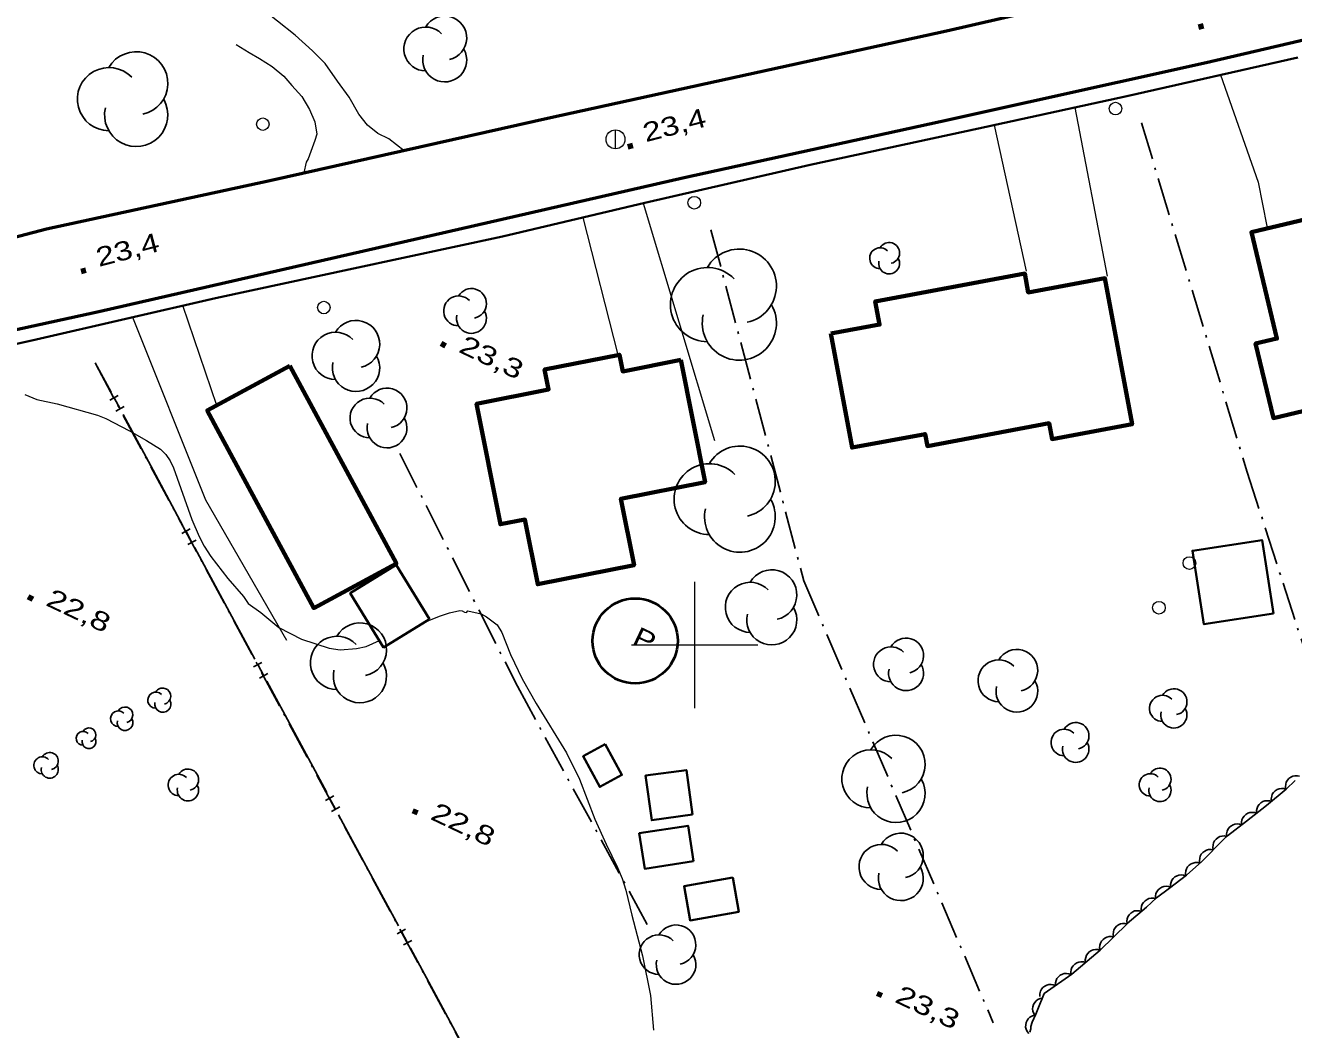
# Model space of a CAD drawing. Extents: x 356765 to 358572, y 5103174 to 5104650.
# Drawn here: x 357547 to 357647.4, y 5103869.5 to 5103949.1 of the extents above; entities that cross this region are included whole.
import ezdxf

# ---------------------------------------------------------------- set-up
doc = ezdxf.new("R2010")
doc.units = 0
doc.header["$LTSCALE"] = 0.6
doc.linetypes.add('DOT_DASHED', pattern=[7.7, 5, -1.2, 0.3, -1.2])
for name, color, linetype, lineweight in [('19', 7, 'Continuous', 13), ('2', 7, 'Continuous', 13), ('21', 7, 'Continuous', 53), ('22', 7, 'Continuous', 35), ('3', 7, 'Continuous', 140), ('31', 7, 'Continuous', 70), ('36', 7, 'Continuous', 13), ('37', 7, 'Continuous', 13), ('38', 7, 'Continuous', 40), ('41', 7, 'DOT_DASHED', 25), ('44', 7, 'Continuous', 25), ('61', 7, 'Continuous', 13)]:
    doc.layers.add(name, color=color, linetype=linetype, lineweight=lineweight)

msp = doc.modelspace()

# ---------------------------------------------------------------- linework, layer by layer
at = {"layer": '19'}
for p, q in [((357630.1, 5103942.55), (357632.65, 5103929.2)), ((357623.72, 5103941.15), (357626.25, 5103929.59)), ((357595.93, 5103934.97), (357601.57, 5103916.2)), ((357593.93, 5103922.97), (357591.17, 5103933.84)), ((357562.16, 5103918.97), (357559.47, 5103926.87))]:
    msp.add_line(p, q, dxfattribs=at)
for points in [[(357576.99, 5103939.13), (357575.79, 5103940.08), (357574.9, 5103940.5), (357574.09, 5103941.15), (357573.41, 5103942.04), (357572.63, 5103943.38), (357571.72, 5103944.65), (357570.73, 5103946.05), (357569.73, 5103947.05), (357568.36, 5103948.28), (357566.97, 5103949.38), (357565.46, 5103950.59)], [(357563.69, 5103947.55), (357564.71, 5103946.92), (357565.55, 5103946.43), (357566.53, 5103945.8), (357567.46, 5103945.05), (357568.1, 5103944.3), (357568.88, 5103943.43), (357569.51, 5103942.41), (357569.92, 5103941.43), (357570.08, 5103940.45), (357569.92, 5103939.93), (357569.39, 5103938.5), (357569.24, 5103938.23), (357569.05, 5103937.37)], [(357641.63, 5103945.13), (357644.61, 5103936.65), (357645.3, 5103933.15)], [(357555.49, 5103925.95), (357561.26, 5103911.5), (357567.69, 5103900.38)]]:
    msp.add_lwpolyline(points, dxfattribs=at)
at = {"layer": '2'}
for points in [[(357546.96, 5103919.83), (357547.91, 5103919.43), (357549.51, 5103919.09), (357552.72, 5103918.2), (357553.37, 5103917.93), (357555.25, 5103916.95), (357556.6, 5103916.2), (357557.71, 5103915.5), (357558.12, 5103915.09), (357558.46, 5103914.58), (357558.74, 5103914.01), (357560.19, 5103909.93), (357560.76, 5103908.59), (357561.16, 5103907.82), (357561.69, 5103907), (357563.04, 5103905.26), (357564.28, 5103903.83), (357564.64, 5103903.28), (357565.65, 5103902.57), (357567.08, 5103901.38), (357568.87, 5103900.46), (357571.06, 5103899.75), (357571.93, 5103899.62), (357573.22, 5103899.71), (357573.98, 5103899.88), (357575.04, 5103900.34)], [(357578.56, 5103901.78), (357579.78, 5103902.28), (357580.58, 5103902.54), (357581.39, 5103902.72), (357581.6, 5103902.69), (357581.77, 5103902.59), (357581.92, 5103902.57), (357582.04, 5103902.69), (357583.1, 5103902.47), (357583.51, 5103902.23), (357584.37, 5103901.59), (357584.72, 5103900.98), (357585.42, 5103899.24), (357586.33, 5103897.32), (357587.45, 5103895.37), (357589.85, 5103891.46), (357590.87, 5103889.37), (357592.09, 5103886.21), (357592.98, 5103884.22), (357593.89, 5103882.38), (357594.26, 5103881.5), (357594.55, 5103880.59), (357595.02, 5103878.61), (357595.88, 5103875.37), (357596.5, 5103872.23), (357596.75, 5103869.5)]]:
    msp.add_lwpolyline(points, dxfattribs=at)
at = {"layer": '21'}
for points in [[(357651.76, 5103955.95), (357619.95, 5103948.59), (357588.58, 5103941.73), (357566.37, 5103936.76), (357548.68, 5103932.92), (357532.03, 5103928.56), (357530.85, 5103928.26), (357513.75, 5103924.04), (357511.54, 5103923.43), (357501.65, 5103920.72), (357490.41, 5103916.62), (357474.1, 5103909.32), (357471.14, 5103907.86)], [(357678.36, 5103954.94), (357640.5, 5103946.09), (357619.43, 5103941.41), (357599.16, 5103936.98), (357552.82, 5103926.37), (357536.94, 5103922.93), (357520.26, 5103918.95), (357503.82, 5103914.09), (357486.6, 5103907.55), (357480.97, 5103904.95), (357472.22, 5103900.99), (357457.26, 5103892.04), (357451.72, 5103889.03), (357438.42, 5103880.3), (357419.6, 5103867.79), (357409.99, 5103860.91), (357402.64, 5103855.12), (357395.85, 5103849.3), (357387.1, 5103841.32), (357379.78, 5103834.37), (357370.08, 5103824.18), (357363.77, 5103817.05), (357355.31, 5103807.73), (357353.75, 5103805.99)]]:
    msp.add_lwpolyline(points, dxfattribs=at)
at = {"layer": '22'}
msp.add_lwpolyline([(357647.75, 5103946.51), (357634.21, 5103943.46), (357622.47, 5103940.88), (357609.15, 5103938.01), (357596.04, 5103935), (357584.77, 5103932.34), (357572.98, 5103929.8), (357562.05, 5103927.46), (357547.85, 5103924.19), (357536.87, 5103921.73), (357525.36, 5103918.83), (357514.86, 5103915.9), (357504.84, 5103912.75), (357495.77, 5103909.59), (357486.87, 5103905.97), (357479.16, 5103902.36), (357471.94, 5103898.43), (357462.55, 5103893.01), (357451.44, 5103886.54), (357441.53, 5103880.61), (357430.12, 5103873.12), (357417.36, 5103864.38), (357407.44, 5103856.91)], dxfattribs=at)
at = {"layer": '3'}
for p, q in [((357639.9, 5103948.91), (357640.29, 5103949.02)), ((357594.71, 5103939.44), (357595.1, 5103939.55)), ((357551.41, 5103929.57), (357551.8, 5103929.68)), ((357579.92, 5103923.86), (357580.28, 5103923.69)), ((357547.23, 5103903.8), (357547.59, 5103903.63)), ((357577.68, 5103886.87), (357578.04, 5103886.7)), ((357614.46, 5103872.4), (357614.82, 5103872.23))]:
    msp.add_line(p, q, dxfattribs=at)
at = {"layer": '31'}
for points in [[(357651.1, 5103934.36), (357653.2, 5103925.58), (357655.13, 5103926.04), (357656.45, 5103920.5), (357645.83, 5103917.96), (357644.42, 5103923.86), (357646.1, 5103924.26), (357644.09, 5103932.68), (357651.1, 5103934.36)], [(357610.78, 5103924.65), (357614.64, 5103925.37), (357614.3, 5103927.2), (357626.14, 5103929.41), (357626.42, 5103927.91), (357632.48, 5103929.04), (357634.63, 5103917.48), (357628.3, 5103916.3), (357628.07, 5103917.55), (357618.43, 5103915.75), (357618.25, 5103916.69), (357612.47, 5103915.62), (357610.78, 5103924.65)], [(357567.94, 5103922.09), (357576.38, 5103906.44), (357569.84, 5103902.91), (357562.35, 5103916.8), (357561.4, 5103918.57), (357567.94, 5103922.09)], [(357598.91, 5103922.57), (357600.82, 5103912.9), (357594.16, 5103911.58), (357595.2, 5103906.32), (357587.57, 5103904.8), (357586.56, 5103909.93), (357584.61, 5103909.55), (357582.73, 5103919.09), (357588.43, 5103920.23), (357588.11, 5103921.8), (357594.04, 5103922.98), (357594.3, 5103921.66), (357598.91, 5103922.57)]]:
    msp.add_lwpolyline(points, close=True, dxfattribs=at)
at = {"layer": '31', "lineweight": 35}
for points in [[(357645.83, 5103902.49), (357640.32, 5103901.63), (357639.42, 5103907.46), (357644.93, 5103908.3), (357645.83, 5103902.49)], [(357579, 5103902.05), (357575.37, 5103899.8), (357572.73, 5103904.09), (357576.36, 5103906.33), (357579, 5103902.05)], [(357592.92, 5103892.15), (357591.16, 5103891.19), (357592.48, 5103888.75), (357594.24, 5103889.71), (357592.92, 5103892.15)], [(357599.83, 5103886.57), (357596.6, 5103886.12), (357596.11, 5103889.65), (357599.34, 5103890.09), (357599.83, 5103886.57)], [(357599.91, 5103882.87), (357596.04, 5103882.28), (357595.61, 5103885.09), (357599.48, 5103885.68), (357599.91, 5103882.87)], [(357603.01, 5103881.57), (357599.16, 5103880.89), (357599.64, 5103878.19), (357603.49, 5103878.87), (357603.01, 5103881.57)]]:
    msp.add_lwpolyline(points, close=True, dxfattribs=at)
at = {"layer": '36'}
msp.add_line((357593.73, 5103939.28), (357593.73, 5103940.78), dxfattribs=at)
for centre, radius in [((357633.3238, 5103942.4671), 0.5), ((357565.8038, 5103941.2371), 0.5), ((357593.7309, 5103940.0366), 0.75), ((357599.9638, 5103935.0171), 0.5), ((357570.6338, 5103926.7171), 0.5), ((357639.1738, 5103906.4771), 0.5), ((357636.7638, 5103902.9471), 0.5)]:
    msp.add_circle(centre, radius, dxfattribs=at)
at = {"layer": '37', "linetype": 'DOT_DASHED', "lineweight": 25}
msp.add_line((357591.22, 5103850.44), (357552.51, 5103922.34), dxfattribs=at)
at = {"layer": '37', "lineweight": 25}
for p, q in [((357553.79, 5103920.01), (357552.53, 5103922.35)), ((357553.7, 5103919.39), (357554.36, 5103919.75)), ((357554.5, 5103918.69), (357554.03, 5103919.57)), ((357554.17, 5103918.51), (357554.83, 5103918.87)), ((357557.11, 5103913.85), (357554.74, 5103918.25)), ((357559.48, 5103909.44), (357557.11, 5103913.85)), ((357559.39, 5103908.83), (357560.05, 5103909.18)), ((357560.19, 5103908.12), (357559.72, 5103909)), ((357559.86, 5103907.95), (357560.52, 5103908.3)), ((357562.8, 5103903.28), (357560.43, 5103907.68)), ((357565.17, 5103898.88), (357562.8, 5103903.28)), ((357565.07, 5103898.26), (357565.73, 5103898.62)), ((357565.88, 5103897.56), (357565.4, 5103898.44)), ((357565.55, 5103897.38), (357566.21, 5103897.74)), ((357568.49, 5103892.71), (357566.12, 5103897.12)), ((357570.86, 5103888.31), (357568.49, 5103892.71)), ((357570.76, 5103887.69), (357571.42, 5103888.05)), ((357571.57, 5103886.99), (357571.09, 5103887.87)), ((357571.24, 5103886.81), (357571.9, 5103887.17)), ((357574.17, 5103882.15), (357571.8, 5103886.55)), ((357576.54, 5103877.75), (357574.17, 5103882.15)), ((357576.45, 5103877.13), (357577.11, 5103877.48)), ((357577.26, 5103876.42), (357576.78, 5103877.31)), ((357576.93, 5103876.25), (357577.59, 5103876.6)), ((357579.86, 5103871.58), (357577.49, 5103875.98)), ((357582.23, 5103867.18), (357579.86, 5103871.58))]:
    msp.add_line(p, q, dxfattribs=at)
at = {"layer": '38'}
msp.add_circle((357595.2872, 5103900.3153), 3.3719, dxfattribs=at)
at = {"layer": '41'}
for points in [[(357635.37, 5103941.35), (357643.76, 5103913.67), (357649.13, 5103897.03)], [(357601.29, 5103932.87), (357608.65, 5103905.07), (357623.64, 5103870.07)], [(357576.65, 5103915.15), (357585.96, 5103896.73), (357596.39, 5103877.59)]]:
    msp.add_lwpolyline(points, dxfattribs=at)
at = {"layer": '44', "linetype": 'DOT_DASHED'}
msp.add_lwpolyline([(357626.53, 5103869.34), (357626.61, 5103869.59), (357626.62, 5103869.78), (357626.72, 5103870.13), (357627.02, 5103870.75), (357627.12, 5103871.03), (357627.67, 5103872.4), (357629.87, 5103873.94), (357632.1, 5103875.82), (357634.26, 5103877.93), (357635.77, 5103879.24), (357636.57, 5103879.96), (357637.6, 5103880.75), (357638.95, 5103881.76), (357640.15, 5103882.85), (357641.94, 5103884.65), (357642.19, 5103884.88), (357643.69, 5103886.05), (357645.28, 5103887.28), (357646.84, 5103888.59), (357647.54, 5103889.26)], dxfattribs=at)
at = {"layer": '44'}
for points in [[(357646.82, 5103888.57), (357646.78, 5103888.77), (357646.81, 5103888.98), (357646.85, 5103889.14), (357646.94, 5103889.29), (357647.06, 5103889.43), (357647.22, 5103889.53), (357647.37, 5103889.61), (357647.54, 5103889.64), (357647.73, 5103889.64), (357647.9, 5103889.61)], [(357645.67, 5103887.61), (357645.65, 5103887.81), (357645.69, 5103888.01), (357645.74, 5103888.17), (357645.84, 5103888.31), (357645.97, 5103888.44), (357646.13, 5103888.54), (357646.28, 5103888.61), (357646.46, 5103888.63), (357646.64, 5103888.62), (357646.82, 5103888.57)], [(357644.49, 5103886.67), (357644.48, 5103886.88), (357644.53, 5103887.08), (357644.59, 5103887.23), (357644.69, 5103887.37), (357644.83, 5103887.5), (357645, 5103887.59), (357645.15, 5103887.65), (357645.33, 5103887.66), (357645.51, 5103887.65), (357645.68, 5103887.59)], [(357643.31, 5103885.75), (357643.29, 5103885.96), (357643.34, 5103886.16), (357643.4, 5103886.32), (357643.51, 5103886.45), (357643.64, 5103886.58), (357643.81, 5103886.67), (357643.96, 5103886.73), (357644.14, 5103886.74), (357644.32, 5103886.73), (357644.49, 5103886.67)], [(357641.06, 5103883.77), (357641.02, 5103883.97), (357641.05, 5103884.18), (357641.08, 5103884.34), (357641.17, 5103884.49), (357641.29, 5103884.63), (357641.45, 5103884.74), (357641.59, 5103884.82), (357641.76, 5103884.86), (357641.95, 5103884.87), (357642.12, 5103884.83)], [(357642.13, 5103884.83), (357642.11, 5103885.04), (357642.16, 5103885.24), (357642.22, 5103885.39), (357642.32, 5103885.53), (357642.46, 5103885.66), (357642.63, 5103885.75), (357642.78, 5103885.81), (357642.95, 5103885.82), (357643.14, 5103885.81), (357643.31, 5103885.75)], [(357640.01, 5103882.71), (357639.97, 5103882.91), (357639.99, 5103883.11), (357640.03, 5103883.27), (357640.11, 5103883.43), (357640.23, 5103883.57), (357640.39, 5103883.68), (357640.53, 5103883.76), (357640.7, 5103883.8), (357640.89, 5103883.8), (357641.06, 5103883.77)], [(357638.89, 5103881.71), (357638.86, 5103881.91), (357638.89, 5103882.11), (357638.94, 5103882.27), (357639.03, 5103882.42), (357639.16, 5103882.55), (357639.32, 5103882.66), (357639.47, 5103882.73), (357639.64, 5103882.76), (357639.83, 5103882.76), (357640, 5103882.71)], [(357636.49, 5103879.9), (357636.48, 5103880.11), (357636.53, 5103880.31), (357636.59, 5103880.46), (357636.69, 5103880.6), (357636.83, 5103880.72), (357637, 5103880.81), (357637.15, 5103880.88), (357637.33, 5103880.89), (357637.51, 5103880.87), (357637.68, 5103880.81)], [(357637.68, 5103880.81), (357637.67, 5103881.02), (357637.72, 5103881.22), (357637.79, 5103881.37), (357637.89, 5103881.51), (357638.03, 5103881.63), (357638.2, 5103881.72), (357638.35, 5103881.78), (357638.53, 5103881.79), (357638.71, 5103881.77), (357638.88, 5103881.71)], [(357635.38, 5103878.89), (357635.35, 5103879.1), (357635.39, 5103879.3), (357635.43, 5103879.46), (357635.53, 5103879.6), (357635.66, 5103879.74), (357635.82, 5103879.84), (357635.96, 5103879.91), (357636.14, 5103879.94), (357636.32, 5103879.94), (357636.5, 5103879.89)], [(357634.24, 5103877.92), (357634.22, 5103878.12), (357634.25, 5103878.32), (357634.3, 5103878.48), (357634.4, 5103878.63), (357634.53, 5103878.76), (357634.7, 5103878.86), (357634.84, 5103878.93), (357635.02, 5103878.95), (357635.2, 5103878.94), (357635.38, 5103878.9)], [(357633.17, 5103876.87), (357633.13, 5103877.07), (357633.16, 5103877.27), (357633.2, 5103877.43), (357633.29, 5103877.59), (357633.41, 5103877.73), (357633.57, 5103877.83), (357633.71, 5103877.91), (357633.88, 5103877.95), (357634.07, 5103877.95), (357634.24, 5103877.91)], [(357632.1, 5103875.82), (357632.06, 5103876.02), (357632.08, 5103876.23), (357632.13, 5103876.39), (357632.22, 5103876.54), (357632.34, 5103876.68), (357632.49, 5103876.79), (357632.64, 5103876.86), (357632.81, 5103876.9), (357632.99, 5103876.9), (357633.17, 5103876.87)], [(357630.95, 5103874.85), (357630.93, 5103875.06), (357630.97, 5103875.26), (357631.02, 5103875.42), (357631.12, 5103875.56), (357631.25, 5103875.69), (357631.42, 5103875.79), (357631.56, 5103875.86), (357631.74, 5103875.88), (357631.92, 5103875.87), (357632.1, 5103875.82)], [(357629.8, 5103873.88), (357629.78, 5103874.09), (357629.82, 5103874.29), (357629.87, 5103874.45), (357629.97, 5103874.59), (357630.1, 5103874.72), (357630.27, 5103874.82), (357630.42, 5103874.89), (357630.59, 5103874.91), (357630.78, 5103874.9), (357630.95, 5103874.85)], [(357628.57, 5103873.03), (357628.57, 5103873.24), (357628.62, 5103873.43), (357628.69, 5103873.59), (357628.8, 5103873.72), (357628.94, 5103873.84), (357629.12, 5103873.92), (357629.27, 5103873.98), (357629.45, 5103873.98), (357629.63, 5103873.96), (357629.8, 5103873.89)], [(357627.34, 5103872.17), (357627.34, 5103872.38), (357627.39, 5103872.57), (357627.46, 5103872.73), (357627.57, 5103872.86), (357627.72, 5103872.98), (357627.89, 5103873.06), (357628.04, 5103873.12), (357628.22, 5103873.12), (357628.4, 5103873.09), (357628.57, 5103873.03)], [(357626.96, 5103870.64), (357626.85, 5103870.81), (357626.79, 5103871), (357626.76, 5103871.17), (357626.78, 5103871.34), (357626.83, 5103871.52), (357626.93, 5103871.68), (357627.03, 5103871.81), (357627.18, 5103871.91), (357627.35, 5103871.99), (357627.52, 5103872.03)], [(357626.46, 5103869.23), (357626.33, 5103869.39), (357626.25, 5103869.58), (357626.2, 5103869.73), (357626.21, 5103869.91), (357626.24, 5103870.09), (357626.33, 5103870.26), (357626.41, 5103870.4), (357626.54, 5103870.52), (357626.7, 5103870.61), (357626.87, 5103870.67)]]:
    msp.add_lwpolyline(points, dxfattribs=at)
for centre, radius, start, end in [((357580.2068, 5103948.0596), 1.7401, 282.26917, 149.72626), ((357578.7103, 5103947.1895), 1.7401, 44.11537, 269.80396), ((357580.2068, 5103946.3194), 1.7401, 166.93686, 29.62122), ((357555.7752, 5103944.4681), 2.5025, 282.26917, 149.72626), ((357553.6231, 5103943.2168), 2.5025, 44.11537, 269.80396), ((357555.7752, 5103941.9656), 2.5025, 166.93686, 29.62122), ((357603.5359, 5103928.4142), 2.935, 282.26917, 149.72626), ((357614.6841, 5103930.6188), 0.8273, 44.11537, 269.80396), ((357615.3955, 5103931.0324), 0.8273, 282.26917, 149.72626), ((357615.3955, 5103930.2051), 0.8273, 166.93686, 29.62122), ((357601.0118, 5103926.9467), 2.935, 44.11537, 269.80396), ((357582.3242, 5103927.0385), 1.1833, 282.26917, 149.72626), ((357581.3066, 5103926.4469), 1.1833, 44.11537, 269.80396), ((357582.3242, 5103925.8552), 1.1833, 166.93686, 29.62122), ((357603.5359, 5103925.4792), 2.935, 166.93686, 29.62122), ((357573.183, 5103923.8199), 1.8747, 282.26917, 149.72626), ((357571.5708, 5103922.8826), 1.8747, 44.11537, 269.80396), ((357573.183, 5103921.9452), 1.8747, 166.93686, 29.62122), ((357575.6381, 5103918.7536), 1.5756, 282.26917, 149.72626), ((357574.2831, 5103917.9658), 1.5756, 44.11537, 269.80396), ((357575.6381, 5103917.178), 1.5756, 166.93686, 29.62122), ((357603.5805, 5103912.9449), 2.8024, 282.26917, 149.72626), ((357601.1704, 5103911.5436), 2.8024, 44.11537, 269.80396), ((357603.5805, 5103910.1424), 2.8024, 166.93686, 29.62122), ((357606.1076, 5103903.9657), 1.9814, 282.26917, 149.72626), ((357604.4036, 5103902.975), 1.9814, 44.11537, 269.80396), ((357606.1076, 5103901.9843), 1.9814, 166.93686, 29.62122), ((357573.4907, 5103899.6322), 2.1087, 282.26917, 149.72626), ((357571.6773, 5103898.5779), 2.1087, 44.11537, 269.80396), ((357616.7389, 5103899.1545), 1.3861, 282.26917, 149.72626), ((357615.5469, 5103898.4615), 1.3861, 44.11537, 269.80396), ((357625.5107, 5103897.9844), 1.6536, 282.26917, 149.72626), ((357573.4907, 5103897.5235), 2.1087, 166.93686, 29.62122), ((357616.7389, 5103897.7684), 1.3861, 166.93686, 29.62122), ((357624.0886, 5103897.1576), 1.6536, 44.11537, 269.80396), ((357625.5107, 5103896.3307), 1.6536, 166.93686, 29.62122), ((357557.3272, 5103895.6245), 0.6393, 44.11537, 269.80396), ((357557.877, 5103895.9442), 0.6393, 282.26917, 149.72626), ((357637.0513, 5103894.9735), 1.037, 44.11537, 269.80396), ((357637.9431, 5103895.492), 1.037, 282.26917, 149.72626), ((357554.8888, 5103894.4639), 0.6197, 282.26917, 149.72626), ((357557.877, 5103895.3049), 0.6393, 166.93686, 29.62122), ((357637.9431, 5103894.4551), 1.037, 166.93686, 29.62122), ((357554.3559, 5103894.1541), 0.6197, 44.11537, 269.80396), ((357554.8888, 5103893.8442), 0.6197, 166.93686, 29.62122), ((357551.5679, 5103892.6024), 0.5472, 44.11537, 269.80396), ((357552.0386, 5103892.876), 0.5472, 282.26917, 149.72626), ((357629.2647, 5103892.2739), 1.0519, 44.11537, 269.80396), ((357630.1694, 5103892.7998), 1.0519, 282.26917, 149.72626), ((357552.0386, 5103892.3288), 0.5472, 166.93686, 29.62122), ((357615.9428, 5103890.5449), 2.3051, 282.26917, 149.72626), ((357630.1694, 5103891.7479), 1.0519, 166.93686, 29.62122), ((357548.3507, 5103890.4654), 0.6767, 44.11537, 269.80396), ((357548.9326, 5103890.8037), 0.6767, 282.26917, 149.72626), ((357613.9604, 5103889.3923), 2.3051, 44.11537, 269.80396), ((357548.9326, 5103890.127), 0.6767, 166.93686, 29.62122), ((357559.8725, 5103889.3311), 0.8439, 282.26917, 149.72626), ((357636.8386, 5103889.3613), 0.8824, 282.26917, 149.72626), ((357559.1467, 5103888.9092), 0.8439, 44.11537, 269.80396), ((357559.8725, 5103888.4872), 0.8439, 166.93686, 29.62122), ((357615.9428, 5103888.2398), 2.3051, 166.93686, 29.62122), ((357636.0797, 5103888.92), 0.8824, 44.11537, 269.80396), ((357636.8386, 5103888.4788), 0.8824, 166.93686, 29.62122), ((357616.3241, 5103883.3112), 1.7815, 282.26917, 149.72626), ((357614.792, 5103882.4205), 1.7815, 44.11537, 269.80396), ((357616.3241, 5103881.5297), 1.7815, 166.93686, 29.62122), ((357598.5245, 5103876.2591), 1.567, 282.26917, 149.72626), ((357597.1769, 5103875.4756), 1.567, 44.11537, 269.80396), ((357598.5245, 5103874.6921), 1.567, 166.93686, 29.62122)]:
    msp.add_arc(centre, radius, start, end, dxfattribs=at)
at = {"layer": '61'}
for p, q in [((357600, 5103895), (357600, 5103905)), ((357595, 5103900), (357605, 5103900))]:
    msp.add_line(p, q, dxfattribs=at)

# ---------------------------------------------------------------- texts
at = {"layer": '3'}
for s, rotation, width, p in [('23,4   ', 14.619, 1.3, (357596.12, 5103939.8)), ('23,4   ', 14.619, 1.3, (357552.82, 5103929.93)), ('23,3   ', 334.619, 1.35, (357581.22, 5103923.23)), ('22,8   ', 334.619, 1.35, (357548.53, 5103903.17)), ('22,8   ', 334.619, 1.35, (357578.98, 5103886.24)), ('23,3   ', 334.619, 1.35, (357615.76, 5103871.76))]:
    msp.add_text(s, height=1.5, rotation=rotation, dxfattribs=dict(at, width=width)).set_placement(p)
at = {"layer": '38', "width": 1.25}
msp.add_text('P', height=1.5, rotation=334.69, dxfattribs=at).set_placement((357594.97, 5103900.13))

doc.saveas('drawing.dxf')
